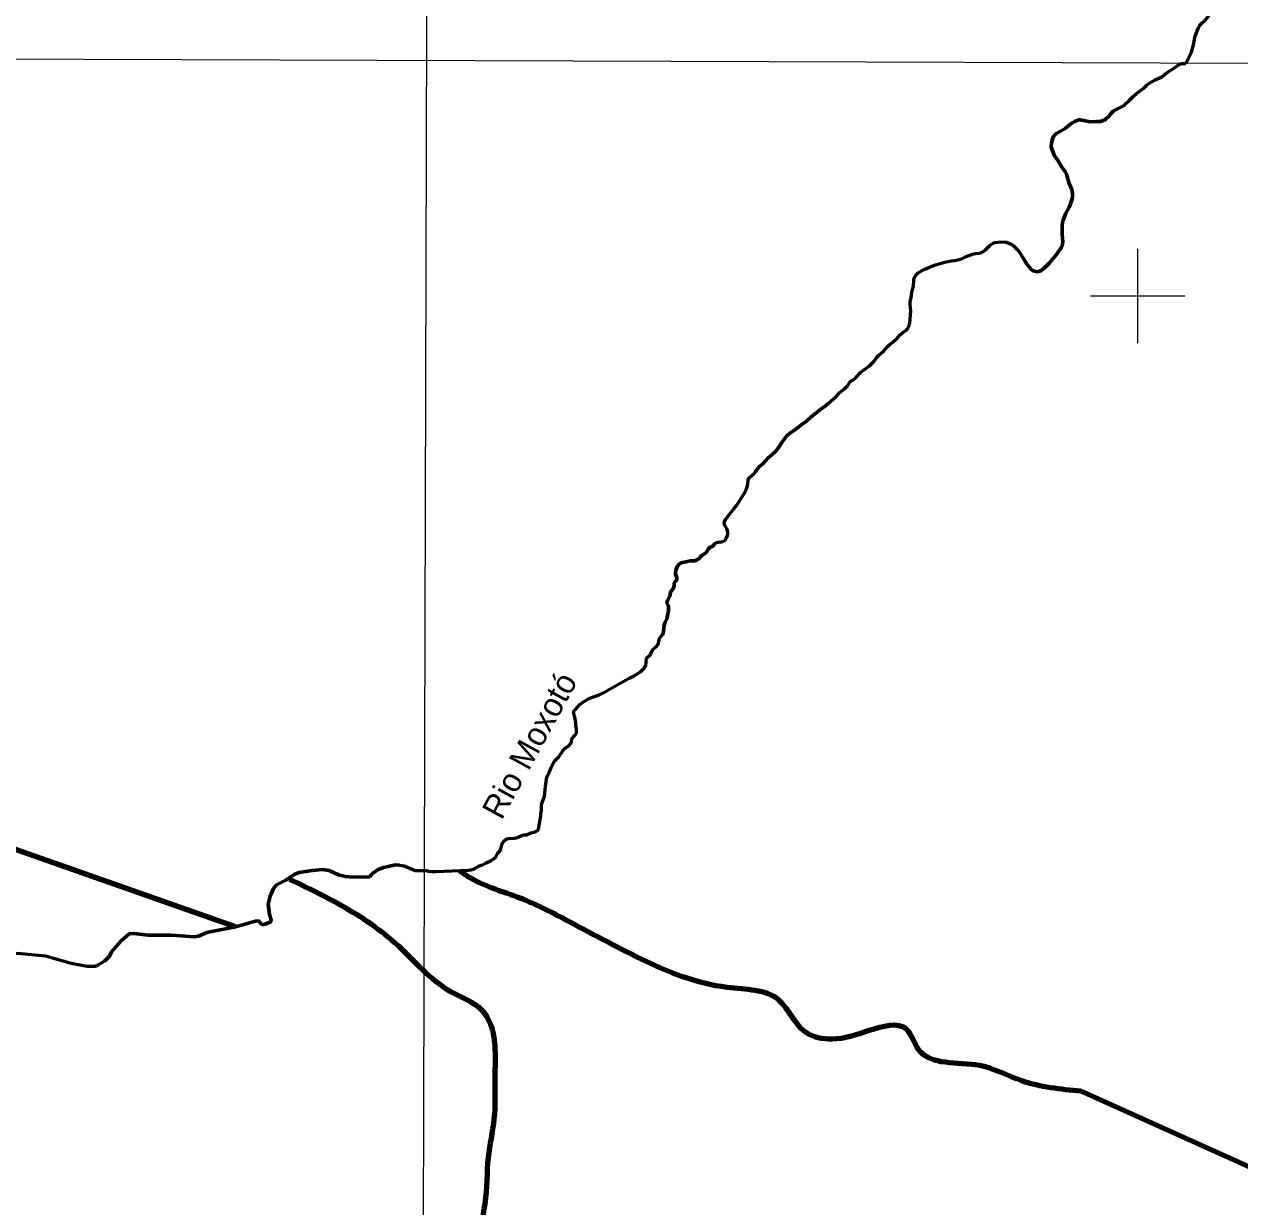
# Model space of a CAD drawing. Extents: x -1643653 to 4543381, y 1624270 to 13878484.
# Drawn here: x 601396 to 627161, y 8980683 to 9005760 of the extents above; entities that cross this region are included whole.
import ezdxf
from ezdxf.enums import TextEntityAlignment as Align

# ---------------------------------------------------------------- set-up
doc = ezdxf.new("R2010")
doc.units = 0
doc.header["$LTSCALE"] = 200
doc.linetypes.add('LONG_DASH_SHORT_DASH', pattern=[9.9, 6, -1.2, 1.5, -1.2])
for name, color, linetype, lineweight in [('1', 7, 'Continuous', 13), ('2', 7, 'Continuous', 13), ('24', 7, 'Continuous', 25), ('26', 7, 'Continuous', 106), ('60', 7, 'Continuous', 13), ('7', 7, 'LONG_DASH_SHORT_DASH', 60), ('9', 7, 'Continuous', 90)]:
    doc.layers.add(name, color=color, linetype=linetype, lineweight=lineweight)
doc.layers.add('49', color=7, linetype='Continuous')

msp = doc.modelspace()

# ---------------------------------------------------------------- linework, layer by layer
at = {"layer": '1'}
for points in [[(609971.9, 9023551.8), (609764.7, 8949706.7), (609734.2, 8939404.4)], [(565303.2, 9005146.6), (664889.8, 9004806.7), (719872.1, 9004543.9), (790635.8, 9004109)]]:
    msp.add_lwpolyline(points, dxfattribs=at)
at = {"layer": '2'}
for p, q in [((625000, 8999000), (625000, 9001000)), ((624000, 9000000), (626000, 9000000))]:
    msp.add_line(p, q, dxfattribs=at)
at = {"layer": '24', "lineweight": 53}
for points in [[(626161, 9005249.2), (626188.6, 9005351.8), (626211.6, 9005488.2), (626262, 9005622), (626290.8, 9005686), (626318.1, 9005740.6), (626357.2, 9005784), (626440.5, 9005861.4), (626481.1, 9005905.8), (626516.3, 9005951), (626547.5, 9005998.1), (626576.5, 9006046.2), (626606.6, 9006087.7), (626651.3, 9006133.9), (626697.2, 9006185.8), (626721.1, 9006227.2), (626725, 9006288.4)], [(626020.3, 9004931.6), (626138.4, 9005165.4), (626161, 9005249.2)], [(624968.7, 9004287.4), (625077.4, 9004367.4), (625125.3, 9004407.4), (625196.1, 9004475.4), (625232, 9004503.4), (625369.3, 9004583.4), (625507, 9004648.4), (625552.2, 9004680.4), (625627.3, 9004743.4), (625747.5, 9004813.4), (625804.8, 9004859.3), (625863.6, 9004898.3), (625936.5, 9004925.7), (626020.3, 9004931.6)], [(622356.1, 9001071.6), (622438.9, 9000988.6), (622501.2, 9000910.6), (622651.6, 9000673.6), (622694.8, 9000613.6), (622741.9, 9000562.6), (622781.6, 9000528.6), (622838, 9000513.6), (622887.5, 9000510.6), (622903.5, 9000513.6), (622951.5, 9000538.6), (623008.3, 9000580.6), (623061.1, 9000626.5), (623124.5, 9000694.5), (623279.2, 9000880.5), (623385, 9001031.5), (623398.2, 9001059.5), (623411.2, 9001147.5), (623406.1, 9001224.5), (623394.5, 9001300.5), (623396.9, 9001485.5), (623407.8, 9001557.5), (623420.7, 9001604.5), (623474.8, 9001753.5), (623546.5, 9001882.5), (623566.5, 9001928.5), (623606.4, 9002057.5), (623614.4, 9002114.5), (623615.2, 9002180.5), (623603.6, 9002252.5), (623548.9, 9002380.5), (623488.7, 9002579.5), (623465.3, 9002623.5), (623431.2, 9002675.5), (623387.3, 9002730.5), (623302, 9002882.5), (623235.1, 9002973.5), (623183.3, 9003094.5), (623167.7, 9003160.5), (623170, 9003229.5), (623186.6, 9003301.5), (623210, 9003362.5), (623241.9, 9003412.5), (623274.8, 9003442.5), (623462.1, 9003547.5), (623608.8, 9003667.5), (623666.2, 9003700.5), (623727.2, 9003726.5), (623755.6, 9003733.5), (623782.5, 9003731.5), (623993.5, 9003691.5), (624127.2, 9003701.5), (624209, 9003698.5), (624301.4, 9003736.4), (624324.7, 9003751.4), (624377.4, 9003798.4), (624433, 9003873.4), (624469.5, 9003912.4), (624514.8, 9003941.4), (624628.9, 9003992.4), (624709.5, 9004038.4), (624743.9, 9004077.4), (624810.6, 9004137.4), (624900.3, 9004230.4), (624968, 9004288.4)], [(620148.3, 8999353.7), (620168.6, 8999417.7), (620186.8, 8999678.7), (620178.1, 8999819.7), (620178.5, 8999880.7), (620194.3, 8999957.7), (620208.2, 9000078.7), (620242.8, 9000202.7), (620252.9, 9000329.7), (620263.2, 9000378.7), (620280.1, 9000412.7), (620305.3, 9000447.7), (620344.5, 9000485.7), (620432.6, 9000539.7), (620488.9, 9000569.7), (620581.6, 9000610.7), (620710.5, 9000657.7), (620939.4, 9000718.7), (621042.2, 9000740.6), (621118.4, 9000748.6), (621242.2, 9000776.6), (621275.5, 9000790.6), (621342.1, 9000826.6), (621518.2, 9000894.6), (621561.1, 9000901.6), (621637.2, 9000903.6), (621689.6, 9000916.6), (621716.6, 9000931.6), (621774.6, 9000977.6), (621867.2, 9001066.6), (621924.7, 9001110.6), (621967.5, 9001129.6), (622048.6, 9001140.6), (622160.3, 9001143.6), (622215.2, 9001136.6), (622300.1, 9001105.6), (622356.1, 9001071.6)], [(616275, 8994855), (616299.8, 8994916), (616306.6, 8994947), (616309.5, 8994997), (616289.9, 8995061), (616239.9, 8995143), (616235.6, 8995179), (616237.4, 8995206), (616262.8, 8995260), (616352.4, 8995378.9), (616439.6, 8995482.9), (616497.8, 8995558.9), (616654.6, 8995808.9), (616704.2, 8995904.9), (616721.4, 8995949.9), (616734.9, 8996009.9), (616742.4, 8996094.9), (616755.2, 8996130.9), (616770.5, 8996150.9), (616865.5, 8996231.9), (616968.5, 8996369.9), (617050.4, 8996439.9), (617160.7, 8996559.9), (617252.1, 8996633.9), (617320.9, 8996701.9), (617376, 8996767.9), (617466.2, 8996912.9), (617553.7, 8997026.9), (617627.5, 8997088.9), (617747.7, 8997167.8), (617821.7, 8997231.8), (617864.4, 8997264.8), (617970.3, 8997332.8), (618086, 8997441.8), (618201.6, 8997530.8), (618257.2, 8997582.8), (618380.8, 8997669.8), (618495.1, 8997763.8), (618608.2, 8997867.8), (618687.2, 8997947.8), (618784.2, 8998026.8), (618847.8, 8998091.8), (618880.8, 8998148.8), (618904.8, 8998177.8), (618927, 8998194.8), (618960.5, 8998211.8), (619017, 8998253.8), (619099.7, 8998350.8), (619132.8, 8998382.8), (619235.9, 8998457.8), (619310.3, 8998518.8), (619402.8, 8998610.8), (619472.9, 8998704.8), (619501.7, 8998736.7), (619608.1, 8998826.7), (619700.3, 8998928.7), (619746.9, 8998966.7), (619804.3, 8999021.7), (619907.6, 8999106.7), (619970.1, 8999177.7), (620010.3, 8999215.7), (620083.8, 8999267.7), (620109.1, 8999292.7), (620148.3, 8999353.7), (620148.3, 8999353.7)], [(615088.6, 8993660), (615092.1, 8993720), (615153, 8993790), (615174.6, 8993852), (615175.1, 8993904), (615179, 8993921), (615187.3, 8993934), (615211.5, 8993958), (615228.8, 8993992), (615227.7, 8994030), (615203.4, 8994096), (615199.3, 8994145), (615206.1, 8994178), (615239.1, 8994264), (615295.5, 8994325), (615320, 8994336), (615520.9, 8994382), (615601.5, 8994383), (615661.9, 8994403), (615699.6, 8994431), (615734.4, 8994474), (615755.4, 8994494), (615812.3, 8994527), (615840.8, 8994550), (615864.4, 8994578), (615900.1, 8994637), (615919.4, 8994659), (615934.8, 8994670), (615988.9, 8994692), (616008.8, 8994710), (616037.3, 8994745), (616076.4, 8994766), (616108.6, 8994778), (616169.1, 8994784), (616218.9, 8994795), (616250.2, 8994821), (616275, 8994855)], [(612374.7, 8989257.2), (612410.1, 8989349.2), (612422.8, 8989393.2), (612443.9, 8989595.2), (612472.1, 8989790.2), (612521.4, 8989889.2), (612567.7, 8990001.2), (612623.5, 8990108.2), (612679.4, 8990175.2), (612720.8, 8990217.2), (612815.3, 8990351.2), (612864.4, 8990407.2), (612937.9, 8990460.2), (612974.6, 8990496.2), (612997.1, 8990536.2), (613004.6, 8990605.2), (613071.9, 8990685.2), (613099.4, 8990741.2), (613104.8, 8990769.2), (613104.8, 8990813.2), (613086.3, 8990905.2), (613085.9, 8990954.2), (613066.1, 8991064.2), (613044.7, 8991133.2), (613043.4, 8991164.2), (613047.9, 8991196.2), (613081.7, 8991228.2), (613169.8, 8991332.2), (613227.7, 8991376.2), (613365.8, 8991458.1), (613579.6, 8991541.1), (613666.1, 8991582.1), (614090.8, 8991825.1), (614218.9, 8991891.1), (614310.9, 8991932.1), (614460.7, 8992023.1), (614532.5, 8992094.1), (614543.7, 8992113.1), (614569, 8992177.1), (614582, 8992234.1), (614589.2, 8992317.1), (614668.2, 8992394.1), (614704.5, 8992469.1), (614728, 8992505.1), (614788.8, 8992558.1), (614827.1, 8992602.1), (614841.2, 8992635.1), (614852.2, 8992705.1), (614861.2, 8992733.1), (614874, 8992755.1), (614920, 8992803.1), (614934.5, 8992832.1), (614943.5, 8992879.1), (614957.9, 8993016), (614981.1, 8993081), (615017.2, 8993154), (615053.5, 8993321), (615053.4, 8993409), (615046.2, 8993436), (615020.3, 8993489), (615020.7, 8993515), (615030.5, 8993541), (615082.9, 8993633), (615082.9, 8993633), (615088.6, 8993660)], [(610812.6, 8987820.3), (610868.6, 8987825.3), (610933, 8987849.3), (611023.7, 8987905.3), (611105.7, 8987931.3), (611174.3, 8987972.3), (611295.8, 8988024.3), (611334, 8988050.3), (611392.2, 8988106.3), (611428.2, 8988171.3), (611476.2, 8988225.3), (611496.6, 8988270.3), (611519.8, 8988356.3), (611535.1, 8988392.3), (611570.6, 8988443.3), (611611.3, 8988477.3), (611633.5, 8988486.3), (611663.2, 8988493.3), (611778.5, 8988500.3), (611831.3, 8988507.2), (611867.2, 8988517.2), (611960.5, 8988564.2), (611993.5, 8988570.2), (612040.4, 8988571.2), (612135.1, 8988609.2), (612211, 8988629.2), (612253, 8988646.2), (612280.4, 8988668.2), (612294.2, 8988690.2), (612304.8, 8988723.2), (612325, 8988861.2), (612344.1, 8988963.2), (612347.8, 8989019.2), (612358.9, 8989089.2), (612362.3, 8989210.2), (612374.7, 8989257.2)], [(606420.8, 8986668), (606473.8, 8986668.1), (606613.3, 8986714.2), (606626.1, 8986769), (606594.2, 8986880), (606564.5, 8987100.6), (606609.1, 8987266.3), (606681.2, 8987431.8), (606741, 8987512.8), (606939.6, 8987610), (607118.9, 8987727.3), (607224.8, 8987767.6), (607501, 8987816.5), (607722.2, 8987831.4), (607811.1, 8987818.7)], [(608722.9, 8987680.8), (608777.9, 8987747.6), (608897.1, 8987833.6), (609009.5, 8987880.2), (609264.4, 8987935.4), (609356.3, 8987924.6)], [(609356.3, 8987924.6), (609448.1, 8987913.7), (609678.6, 8987816.5)], [(607811.1, 8987818.7), (607857.5, 8987812), (608058.1, 8987723), (608202.2, 8987682.7), (608346.4, 8987672.1), (608722.9, 8987680.8)], [(609678.6, 8987816.5), (609919.3, 8987814.4), (609966, 8987801.4), (610032.6, 8987795.3), (610127.9, 8987794.3), (610812.6, 8987820.3)], [(604502.8, 8986438.7), (604614.5, 8986437.8), (604995.5, 8986406.1), (605088.3, 8986418.9), (605266.8, 8986501.7), (605873.8, 8986618.4), (606294.7, 8986737.4), (606369.1, 8986745.7), (606420.8, 8986668)], [(603138.8, 8985934.3), (603201.3, 8985995.2), (603246.4, 8986085.3), (603439.7, 8986316.8), (603622.3, 8986468.1), (603715.8, 8986478.2), (604022, 8986442.1), (604249.4, 8986440.5), (604502.8, 8986438.7)], [(600614.3, 8986048.6), (600805.6, 8986038.6), (601260, 8986057.6), (601842, 8986004.5), (602386.1, 8985845.2), (602725.9, 8985781.5), (602895.9, 8985787.9), (602963.8, 8985811.2), (603100.1, 8985896.5), (603138.8, 8985934.3)]]:
    msp.add_lwpolyline(points, dxfattribs=at)
at = {"layer": '26'}
msp.add_spline([(593042.9, 8976356.4), (593459.4, 8976419.7), (594161.8, 8976760.1), (594545.8, 8977114.6), (594814.3, 8977291.5), (596052.8, 8977846), (596780.5, 8978160.9), (597647.4, 8978322.7), (598691.5, 8978280.2), (599825, 8978301), (600207.2, 8978324.8), (600219.9, 8978324.8), (601225.9, 8978295.2), (602040.5, 8978228.3), (602729, 8978352.6), (603275.7, 8978615.7), (603826.1, 8978691.5), (605382.2, 8979104.7), (606925.6, 8979530.7), (607614.7, 8979782.2), (608494.2, 8979905.8), (609628.7, 8980104.6), (610966.5, 8980200.8), (612239.3, 8980081.1), (613131.4, 8980179.2), (614149.6, 8980073.3), (614581.8, 8979931.6), (616361, 8979275.7), (617566.6, 8978533.2), (618237.8, 8977881.9), (618833.2, 8977319.9), (619759.6, 8976743.8), (620623, 8976295.2), (621512.5, 8975960.9), (621945, 8975870.1), (622544.2, 8975982.1), (622735.8, 8976070.3), (623374, 8976322), (623974.5, 8976675.6), (624627.1, 8977219.8), (625050.7, 8977803), (625410.5, 8978361.1), (625972.2, 8978587.6), (626239.9, 8978637.4), (628239.2, 8978616.5), (629272.1, 8978853.8), (630051.8, 8979346.6), (630703.5, 8979738.1), (631164.1, 8980105), (631534.8, 8980357.8), (632185.7, 8980596.8), (632989, 8980758.8), (633690, 8980870.4), (634328.2, 8981109.3), (634980.1, 8981526.3), (636460.7, 8982117.9), (637495.4, 8982660.5), (638159.4, 8982975.7), (638593.8, 8983228.2), (639449.6, 8983669.8), (641371.6, 8983483.9), (642032.9, 8983315.8), (642528.8, 8983186.6), (643277.3, 8982687.6), (644168, 8982544), (644675.9, 8982274.9), (645321.7, 8981636.4), (645853, 8981011.1), (646805.1, 8980473.1), (647606.1, 8980240.8), (648482.7, 8979868.5), (649626.6, 8979469.5), (650871.6, 8978943), (651404, 8978495.7), (652521.8, 8977995.2), (653308.2, 8977445.1), (653712.6, 8976883.9), (654308.9, 8976487.2), (655070.4, 8976039), (655983.7, 8975399.4)], degree=3, dxfattribs=at)
at = {"layer": '60', "lineweight": 25}
msp.add_spline([(814781, 9009175.5), (814787.2, 9009173.4), (814796.9, 9009173.4), (814799.4, 9009172.4), (814805.1, 9009174.5), (814805.6, 9009176.5), (814811.7, 9009179.5), (814811.7, 9009179.5), (814801.5, 9009181), (814790.7, 9009181.5), (814784.1, 9009183.1), (814777.4, 9009185.1), (814778.4, 9009175.5)], degree=3, dxfattribs=at)
at = {"layer": '7', "lineweight": 35}
msp.add_line((610685.7, 8987847), (610687.2, 8987846.5), dxfattribs=at)
at = {"layer": '7'}
msp.add_line((603104.5, 8985900.8), (603138.8, 8985934.3), dxfattribs=at)
for points in [[(622572.2, 9000798.7), (622651.6, 9000673.6), (622694.8, 9000613.6), (622741.9, 9000562.6), (622781.6, 9000528.6), (622838, 9000513.6), (622887.5, 9000510.6), (622903.5, 9000513.6), (622951.5, 9000538.6), (623008.3, 9000580.6), (623061.1, 9000626.5), (623124.5, 9000694.5), (623279.2, 9000880.5), (623385, 9001031.5), (623398.2, 9001059.5), (623411.2, 9001147.5), (623406.1, 9001224.5), (623394.5, 9001300.5), (623396.9, 9001485.5), (623407.8, 9001557.5), (623420.7, 9001604.5), (623474.8, 9001753.5), (623546.5, 9001882.5), (623566.5, 9001928.5), (623606.4, 9002057.5), (623614.4, 9002114.5), (623615.2, 9002180.5), (623603.6, 9002252.5), (623548.9, 9002380.5), (623488.7, 9002579.5), (623465.3, 9002623.5), (623431.2, 9002675.5), (623387.3, 9002730.5), (623302, 9002882.5), (623235.1, 9002973.5), (623183.3, 9003094.5), (623167.7, 9003160.5), (623170, 9003229.5), (623186.6, 9003301.5), (623210, 9003362.5), (623241.9, 9003412.5), (623274.8, 9003442.5), (623462.1, 9003547.5), (623608.8, 9003667.5), (623666.2, 9003700.5), (623727.2, 9003726.5), (623755.6, 9003733.5), (623782.5, 9003731.5), (623993.5, 9003691.5), (624127.2, 9003701.5), (624209, 9003698.5), (624301.4, 9003736.4), (624324.7, 9003751.4), (624377.4, 9003798.4), (624433, 9003873.4), (624469.5, 9003912.4), (624514.8, 9003941.4)], [(616899, 8996276.8), (616968.5, 8996369.9), (617050.4, 8996439.9), (617160.7, 8996559.9), (617252.1, 8996633.9), (617320.9, 8996701.9), (617376, 8996767.9), (617466.2, 8996912.9), (617553.7, 8997026.9), (617627.5, 8997088.9), (617747.7, 8997167.8), (617821.7, 8997231.8), (617864.4, 8997264.8), (617970.3, 8997332.8), (618086, 8997441.8), (618201.6, 8997530.8), (618257.2, 8997582.8), (618380.8, 8997669.8), (618437.7, 8997716.6)], [(615088.6, 8993660), (615092.1, 8993720), (615153, 8993790), (615174.6, 8993852), (615175.1, 8993904), (615179, 8993921), (615187.3, 8993934), (615211.5, 8993958), (615228.8, 8993992), (615227.7, 8994030), (615203.4, 8994096), (615199.3, 8994145), (615206.1, 8994178), (615239.1, 8994264), (615295.5, 8994325), (615320, 8994336), (615520.9, 8994382), (615601.5, 8994383), (615661.9, 8994403), (615699.6, 8994431), (615734.4, 8994474), (615755.4, 8994494), (615812.3, 8994527), (615840.8, 8994550), (615864.4, 8994578), (615900.1, 8994637), (615919.4, 8994659), (615934.8, 8994670), (615988.9, 8994692), (616008.8, 8994710), (616037.3, 8994745)], [(614923.2, 8992809.3), (614934.5, 8992832.1), (614943.5, 8992879.1), (614957.9, 8993016), (614981.1, 8993081), (615017.2, 8993154), (615053.5, 8993321), (615053.4, 8993409), (615046.2, 8993436), (615020.3, 8993489), (615020.7, 8993515), (615030.5, 8993541), (615082.9, 8993633), (615082.9, 8993633), (615088.6, 8993660)], [(606420.8, 8986668), (606473.8, 8986668.1), (606613.3, 8986714.2), (606626.1, 8986769), (606594.2, 8986880), (606564.5, 8987100.6), (606609.1, 8987266.3), (606681.2, 8987431.8), (606741, 8987512.8), (606939.6, 8987610), (607118.9, 8987727.3), (607224.8, 8987767.6), (607501, 8987816.5), (607722.2, 8987831.4), (607811.1, 8987818.7)], [(608722.9, 8987680.8), (608777.9, 8987747.6), (608897.1, 8987833.6), (609009.5, 8987880.2), (609264.4, 8987935.4), (609347, 8987925.7)], [(607811.1, 8987818.7), (607857.5, 8987812), (608058.1, 8987723), (608202.2, 8987682.7), (608346.4, 8987672.1), (608722.9, 8987680.8)], [(604502.8, 8986438.7), (604614.5, 8986437.8), (604995.5, 8986406.1), (605088.3, 8986418.9), (605266.8, 8986501.7), (605873.8, 8986618.4), (606294.7, 8986737.4), (606369.1, 8986745.7), (606420.8, 8986668)], [(603138.8, 8985934.3), (603201.3, 8985995.2), (603246.4, 8986085.3), (603439.7, 8986316.8), (603622.3, 8986468.1), (603715.8, 8986478.2), (604022, 8986442.1), (604249.4, 8986440.5), (604502.8, 8986438.7)]]:
    msp.add_lwpolyline(points, dxfattribs=at)
at = {"layer": '9'}
for points in [[(605873.8, 8986618.4), (590956.6, 8991866.7), (589163, 9005713.7)], [(637260.6, 8972975.8), (637390.8, 8977204.2), (635350.7, 8977923.9), (623791.9, 8983133)]]:
    msp.add_lwpolyline(points, dxfattribs=at)
for points in [[(607019.9, 8987628.8), (608117.9, 8987072.5), (609319, 8986220.3), (609831, 8985717.6), (610444.6, 8985240.9), (611083, 8984865.7), (611314.6, 8984437), (611367.4, 8984108.2), (611371.5, 8983424.7), (611351.3, 8982538.5), (611228.8, 8981727.5), (611158.3, 8980739.6), (611137.7, 8979929.4), (611547.1, 8979552.5), (611828.5, 8979301.3), (612340.6, 8978773.3), (612648.8, 8978294.5), (612832.8, 8977308.5), (612940.5, 8976321.9), (612949.5, 8974803), (612829.3, 8973612.2), (613105.4, 8971372.7), (613572.8, 8968712.3), (614200.8, 8967292.3), (614110, 8965907), (613645.9, 8964639.4)], [(623791.9, 8983133), (622543.6, 8983352), (621651, 8983674.8), (620351.1, 8984020), (620094.1, 8984448.6), (619305.4, 8984417.7), (618517.6, 8984234.9), (617956.8, 8984382.8), (617392.9, 8985062.3), (616297.1, 8985333.1), (614486.7, 8985927.8), (612853, 8986777), (611908.8, 8987226), (610862.9, 8987648.9), (610631.7, 8987802.8)]]:
    msp.add_spline(points, degree=3, dxfattribs=at)

# ---------------------------------------------------------------- texts
at = {"layer": '49'}
msp.add_text('Rio Moxotó', height=500, rotation=61.364, dxfattribs=at).set_placement((612325.1, 8990347.9), align=Align.CENTER)

doc.saveas('drawing.dxf')
